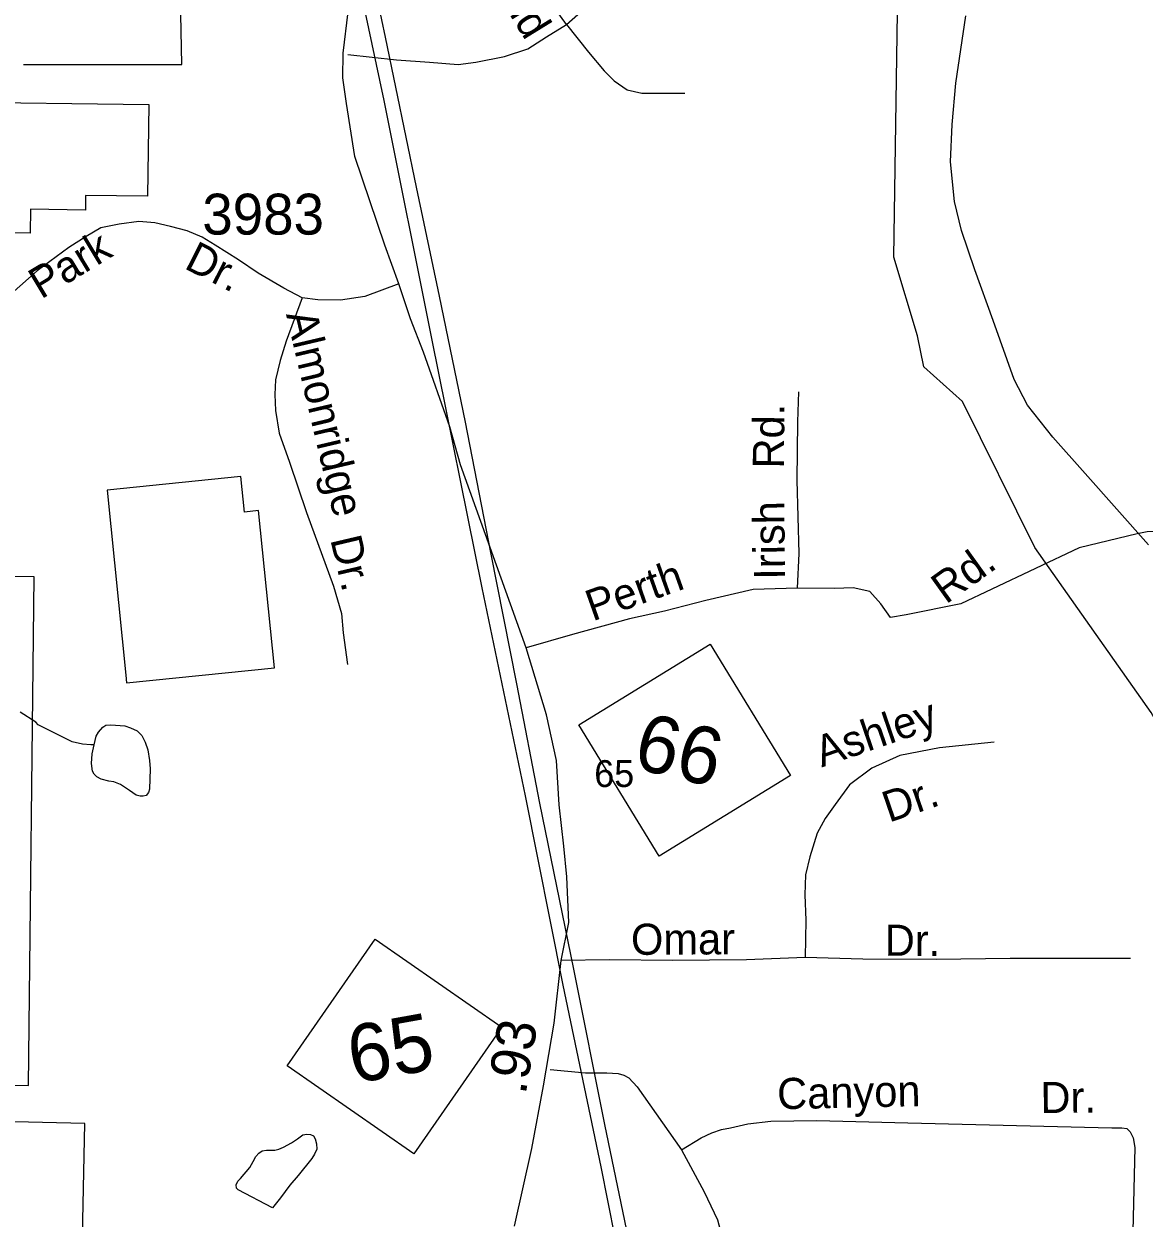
# Model space of a CAD drawing. Extents: x 1547597 to 1699558, y 810033 to 920809.
# Drawn here: x 1615025 to 1618448, y 901219 to 904868 of the extents above; entities that cross this region are included whole.
import ezdxf

# ---------------------------------------------------------------- set-up
doc = ezdxf.new("R2010")
doc.units = 0
for name, color, linetype in [('Exist Boundary Political City Limit New', 7, 'Continuous'), ('Exist Cultural Warehouse Building Footprint', 7, 'Continuous'), ('Exist Hydrographic Creek Single Shore', 7, 'Continuous'), ('Exist Hydrographic Misc Water Feature', 7, 'Continuous'), ('Exist Railroad Mainline', 7, 'Continuous'), ('Exist Road Non-System Type 51', 7, 'Continuous'), ('Exist Road Non-System Type 51 Label', 7, 'Continuous'), ('Exist Road Primary NC Attributed', 7, 'Continuous'), ('Exist Road Primary NC Label', 7, 'Continuous'), ('Exist Road Primary NC Shield CELL', 7, 'Continuous'), ('Exist Road Primary NC Shield Number Label', 7, 'Continuous'), ('Exist Road Secondary Mileage Hundredths English Label', 7, 'Continuous'), ('Exist Road Secondary Type 51 Attributed', 7, 'Continuous'), ('Exist Road Secondary Type 51 Label', 7, 'Continuous'), ('Exist Road Secondary Type 51 Number Label', 7, 'Continuous'), ('Exist Utilities Electrical Transmission Line', 7, 'Continuous'), ('Map Preparation Boundary City Limit Buffer Line', 7, 'Continuous')]:
    doc.layers.add(name, color=color, linetype=linetype)

msp = doc.modelspace()

# ---------------------------------------------------------------- linework, layer by layer
at = {"layer": 'Exist Boundary Political City Limit New'}
for points in [[(1615023.8, 904744), (1615508.1, 904744), (1615494.5, 905410.1), (1615349.7, 905450.9), (1614892.5, 905459.9)], [(1615198, 900865.6), (1615211.6, 901508.9), (1614220.3, 901531.6)]]:
    msp.add_lwpolyline(points, dxfattribs=at)
at = {"layer": 'Exist Cultural Warehouse Building Footprint'}
for points in [[(1614779.4, 904630.6), (1615407.3, 904622.2), (1615403.5, 904341.5), (1615214, 904344.1), (1615213.4, 904299.6), (1615046, 904301.8), (1615045, 904229.4), (1614846.8, 904232), (1614847.5, 904285.5), (1614776.6, 904286.5), (1614754, 904286.8), (1614757.2, 904524), (1614778, 904523.7)], [(1615790.8, 902900.3), (1615742.1, 903381.1), (1615699.7, 903376.8), (1615688.7, 903485.1), (1615279.5, 903443.6), (1615336.7, 902878.8), (1615339.2, 902854.5)], [(1614426.3, 903185.9), (1614408.9, 901632.1), (1615039.1, 901625), (1615056.5, 903178.9)]]:
    msp.add_lwpolyline(points, close=True, dxfattribs=at)
at = {"layer": 'Exist Hydrographic Creek Single Shore'}
msp.add_lwpolyline([(1618907.6, 901087.9), (1618847.6, 901478.7), (1618847.7, 902039.4), (1618740.5, 902282.1), (1618603.1, 902524.8), (1618469.3, 902763.9), (1618113.9, 903268.3), (1617892.9, 903715), (1617774.8, 903820.7), (1617755.9, 903915.3), (1617683.1, 904155.8), (1617697.4, 905107.7), (1617684.4, 905805.1), (1617639.4, 906281.5), (1617569, 906521.9)], dxfattribs=at)
at = {"layer": 'Exist Hydrographic Misc Water Feature'}
for points in [[(1615240, 902665.8), (1615230.2, 902666), (1615204.2, 902667.9), (1615172.6, 902674.4), (1615069.6, 902726.2), (1615061.7, 902734.3), (1615014.2, 902765.1)], [(1615240, 902665.8), (1615246.3, 902692.4), (1615253.2, 902704.2), (1615266.2, 902719.3), (1615275.4, 902725.4), (1615290.9, 902726.7), (1615333.5, 902723.6), (1615351.4, 902717.3), (1615371.8, 902707.8), (1615385.5, 902694.2), (1615396, 902673.6), (1615404, 902649.8), (1615409.7, 902617.4), (1615411, 902591.7), (1615409.7, 902529.6), (1615406.6, 902520.3), (1615399.2, 902511.2), (1615390, 902508.2), (1615381.2, 902508.3), (1615368.4, 902512.1), (1615348.5, 902526.3), (1615320.5, 902544.5), (1615300.7, 902552.5), (1615284.8, 902554.8), (1615261.2, 902560.7), (1615248.5, 902567.6), (1615239.9, 902575.9), (1615235.3, 902585.2), (1615232.5, 902608.8), (1615234.4, 902637.6), (1615240, 902665.8)], [(1615686.8, 901340), (1615716.1, 901374.2), (1615725.7, 901392.1), (1615733.8, 901407.9), (1615743.4, 901418), (1615754, 901424.6), (1615766.8, 901426.7), (1615792.5, 901426.8), (1615804.6, 901429.7), (1615818.9, 901436.2), (1615843.2, 901449.1), (1615861.5, 901462.1), (1615878.2, 901473.5), (1615889.9, 901476.4), (1615901.6, 901475.1), (1615910.2, 901470.5), (1615915.7, 901461.3), (1615920, 901446.6), (1615920.2, 901429.7), (1615913.7, 901414.3), (1615904.8, 901401.3), (1615863.1, 901350.1), (1615838.3, 901319.6), (1615809.6, 901281.8), (1615785.1, 901250.5), (1615679.9, 901305.7), (1615674.7, 901311), (1615674.1, 901321.6), (1615679.1, 901332.5), (1615686.8, 901340)]]:
    msp.add_lwpolyline(points, dxfattribs=at)
at = {"layer": 'Exist Railroad Mainline'}
msp.add_lwpolyline([(1618461.5, 903277), (1618268, 903495), (1618169.2, 903606.1), (1618092.3, 903703.1), (1618051.3, 903781.4), (1617987.3, 903962.2), (1617931, 904116.7), (1617890.3, 904237.2), (1617869.2, 904325.2), (1617856.7, 904447.4), (1617861.8, 904561.3), (1617873.2, 904687.2), (1617903.6, 904892.7)], dxfattribs=at)
at = {"layer": 'Exist Road Non-System Type 51'}
for points in [[(1616683.5, 904866.4), (1616572.1, 905021.8), (1616555.2, 905052.2), (1616541.7, 905086), (1616545.1, 905123.1), (1616548.4, 905180.6), (1616558.6, 905285.3)], [(1616683.5, 904866.4), (1616778, 904950.9), (1616838.7, 905028.6), (1616869.1, 905082.6)], [(1616015.1, 904775.2), (1616163.6, 904758.4), (1616264.9, 904751.6), (1616352.7, 904744.8), (1616406.7, 904751.6), (1616494.4, 904768.5), (1616565.3, 904792.1), (1616622.7, 904829.3), (1616683.5, 904866.4)], [(1616683.5, 904866.4), (1616751, 904782), (1616798.2, 904724.6), (1616828.6, 904694.2), (1616869.1, 904667.2), (1616913, 904657), (1616967, 904657), (1617044.7, 904657)], [(1615876, 904031.3), (1615826.8, 903899.3), (1615808, 903840.2), (1615794.6, 903781.2), (1615791.9, 903735.6), (1615794.6, 903687.2), (1615805.3, 903617.5), (1615837.5, 903528.9), (1615888.5, 903375.9), (1615971.7, 903150.4), (1615995.8, 903067.2), (1616001.2, 903008.1), (1616014.6, 902911.5)], [(1617392.2, 903744), (1617389.1, 903652), (1617387.1, 903474.1), (1617392.7, 903250.1), (1617388, 903144.7)], [(1619602.8, 903327.1), (1619148.9, 903325.7), (1618851.6, 903327.5), (1618635.8, 903320), (1618457, 903316.3), (1618426.9, 903310.6)], [(1618426.9, 903310.6), (1618250, 903267.3), (1617982.8, 903141.1), (1617888.2, 903096.3), (1617720.7, 903062.4), (1617673.7, 903054.9), (1617643.6, 903096.3), (1617609.7, 903134), (1617558.9, 903145.3), (1617502.4, 903143.4), (1617388, 903144.7)], [(1617388, 903144.7), (1617253.7, 903139.7), (1617109.3, 903106.7), (1616982.6, 903073.8), (1616876.2, 903050.9), (1616701.4, 903002.8), (1616559.6, 902962.2)], [(1617989.5, 902673.3), (1617823.1, 902656.3), (1617701.5, 902632.8), (1617616.1, 902594.4), (1617547.9, 902543.1), (1617504, 902483), (1617473.7, 902440.1), (1617449.2, 902395.6), (1617426.4, 902323.8), (1617413.8, 902268.1), (1617411.6, 902207.5), (1617414.2, 902130.2), (1617412.9, 902016.1)], [(1617412.9, 902016.1), (1617233, 902008.2), (1617007.1, 902006.8), (1616815.2, 902008.9), (1616667.3, 902006.7)], [(1618406.4, 902013), (1618248.5, 902012.8), (1618038.6, 902013), (1617812.6, 902009.6), (1617588.9, 902010.2), (1617412.9, 902016.1)], [(1616633.2, 901673.4), (1616740.9, 901663.3), (1616806.1, 901663.3), (1616841.2, 901660.8), (1616858.7, 901655.8), (1616873.8, 901648.3), (1616898.8, 901620.7), (1617034.2, 901427.6)], [(1617034.2, 901427.6), (1617094.3, 901465.2), (1617126.9, 901480.3), (1617157, 901490.3), (1617184.6, 901495.3), (1617237.2, 901507.9), (1617307.4, 901515.4), (1617447.7, 901517.9), (1617725.9, 901510.4), (1618350, 901495.3), (1618380.4, 901495.7), (1618395.1, 901492.8), (1618405.1, 901482.8), (1618415.1, 901465.2), (1618420.1, 901435.1), (1618410.1, 901051.4)], [(1617034.2, 901427.6), (1617104.4, 901299.7), (1617144.5, 901214.5), (1617167, 901129.2), (1617182, 901036.4), (1617297.3, 901043.9), (1617442.7, 901041.4), (1617635.7, 901038.9), (1617818.6, 901038.9), (1617999.1, 901036.4), (1618197.1, 901031.4), (1618279.8, 901018.8), (1618355, 901028.9), (1618410.1, 901051.4)]]:
    msp.add_lwpolyline(points, dxfattribs=at)
at = {"layer": 'Exist Road Primary NC Attributed'}
for points in [[(1616171.2, 904074.1), (1616127.9, 904192.7), (1616037, 904462.9), (1616010.9, 904625.3), (1615999.6, 904703.4), (1616000.6, 904779.2), (1616015.9, 904905.2), (1616055.4, 905044.7), (1616108, 905266), (1616147.4, 905417.8), (1616177, 905523.5), (1616228.2, 905687.2), (1616263.7, 905827.2), (1616285.4, 905957.4), (1616283.4, 906091.5), (1616273.6, 906203.9), (1616242.1, 906386.1), (1616182.9, 906600.9), (1616139.5, 906783.9), (1616067.7, 907099.9), (1616007.5, 907342.1), (1616011.4, 907462.4), (1616017.3, 907503.8), (1616043, 907553.1)], [(1616524.3, 901194.5), (1616577, 901431.8), (1616613.1, 901623.3), (1616645.2, 901814.8), (1616667.3, 902006.7), (1616690.6, 902122.3), (1616684.1, 902262.3), (1616675.2, 902356.3), (1616660.5, 902482.5), (1616652.5, 902618), (1616622.4, 902757.3), (1616559.6, 902962.2), (1616359.1, 903521.3), (1616327.1, 903637.4), (1616246.5, 903865), (1616207, 903966.7), (1616171.2, 904074.1)]]:
    msp.add_lwpolyline(points, dxfattribs=at)
at = {"layer": 'Exist Road Primary NC Shield CELL'}
for p, q in [((1616720.6, 902727), (1617122.1, 902973.1)), ((1617122.1, 902973.1), (1617368.2, 902571.6)), ((1616966.7, 902325.5), (1616720.6, 902727)), ((1617368.2, 902571.6), (1616966.7, 902325.5)), ((1615830.2, 901684.8), (1616099, 902071.5)), ((1616099, 902071.5), (1616485.7, 901802.7)), ((1616485.7, 901802.7), (1616216.9, 901416)), ((1616216.9, 901416), (1615830.2, 901684.8))]:
    msp.add_line(p, q, dxfattribs=at)
at = {"layer": 'Exist Road Secondary Type 51 Attributed'}
msp.add_lwpolyline([(1616171.2, 904074.1), (1616067.4, 904035.1), (1615992.4, 904023.8), (1615923.4, 904025.5), (1615876, 904031.3), (1615819.8, 904061.4), (1615741, 904106.4), (1615681, 904147.7), (1615609.7, 904192.7), (1615569.8, 904217), (1615524.3, 904235.8), (1615473.4, 904249.2), (1615425.8, 904260.3), (1615377, 904264.1), (1615317, 904256.6), (1615260.7, 904245.3), (1615215.7, 904219), (1615163.2, 904185.2), (1615065.6, 904113.9), (1614941.8, 904005)], dxfattribs=at)
at = {"layer": 'Exist Utilities Electrical Transmission Line'}
for points in [[(1614975.5, 910329.4), (1615070.8, 909910.4), (1615235.7, 909112.7), (1615383.9, 908417.3), (1615491.8, 907868.4), (1615609.6, 907325.1), (1615729.2, 906757.9), (1615833.6, 906270.9), (1615914.7, 905842.2), (1616040, 905252.9), (1616129.2, 904828.1), (1616224.2, 904369.3), (1616294.3, 904036.4), (1616373.9, 903651.8), (1616451.5, 903253), (1616531, 902852.1), (1616600.8, 902487.5), (1616705.2, 901980.5), (1616799.8, 901505.7), (1616883.1, 901102.7)], [(1614918.9, 910272.1), (1614989.4, 909961.2), (1615141.6, 909269.7), (1615373.2, 908169.6), (1615585.7, 907159.5), (1615764.5, 906339.8), (1615935.2, 905530), (1616125.1, 904634.2), (1616270.8, 903906.8), (1616424.3, 903145.3), (1616557, 902510), (1616672.6, 901930.9), (1616788.4, 901375.8), (1616916.9, 900728.6)]]:
    msp.add_lwpolyline(points, dxfattribs=at)
at = {"layer": 'Map Preparation Boundary City Limit Buffer Line'}
for points in [[(1615023.8, 904744), (1615508.1, 904744), (1615494.5, 905410.1), (1615349.7, 905450.9), (1614892.5, 905459.9)], [(1615198, 900865.6), (1615211.6, 901508.9), (1614220.3, 901531.6)]]:
    msp.add_lwpolyline(points, dxfattribs=at)

# ---------------------------------------------------------------- texts
at = {"layer": 'Exist Road Non-System Type 51 Label'}
for s, rotation, p in [('Brights -field', 301.6463, (1616189, 905415.7)), ('Almonridge', 283.2611, (1615826.1, 903981.1)), ('Rd.', 89.3522, (1617347.3, 903509.5)), ('Irish', 90.7296, (1617351.4, 903170.5)), ('Dr.', 283.2611, (1615961.3, 903293.4)), ('Rd.', 35.5755, (1617842.4, 903093.4)), ('Perth', 19.5353, (1616762.8, 903042.3)), ('Ashley', 18.9451, (1617463, 902596.3)), ('Dr.', 18.9451, (1617668.7, 902427.3)), ('Omar', 0.3586, (1616880.7, 902023.7)), ('Dr.', 359.8614, (1617655.7, 902021)), ('Canyon', 1.2925, (1617328, 901551.8)), ('Dr.', 0.6867, (1618131.9, 901540))]:
    msp.add_text(s, height=95, rotation=rotation, dxfattribs=at).set_placement(p)
at = {"layer": 'Exist Road Primary NC Label'}
msp.add_text('65', height=82.02, dxfattribs=at).set_placement((1616768.1, 902536.7))
at = {"layer": 'Exist Road Primary NC Shield Number Label'}
for s, rotation, p in [('66', 346.5044, (1616881.6, 902596.1)), ('65', 10.1988, (1616032.2, 901630))]:
    msp.add_text(s, height=175, rotation=rotation, dxfattribs=at).set_placement(p)
at = {"layer": 'Exist Road Secondary Mileage Hundredths English Label'}
msp.add_text('.93', height=120, rotation=80.4815, dxfattribs=at).set_placement((1616558.3, 901594.1))
at = {"layer": 'Exist Road Secondary Type 51 Label'}
for s, rotation, p in [('Park', 31.0484, (1615078, 904025.8)), ('Dr.', 333.1158, (1615512, 904122.8))]:
    msp.add_text(s, height=95, rotation=rotation, dxfattribs=at).set_placement(p)
at = {"layer": 'Exist Road Secondary Type 51 Number Label'}
msp.add_text('3983', height=125, dxfattribs=at).set_placement((1615570.6, 904224.6))

doc.saveas('drawing.dxf')
